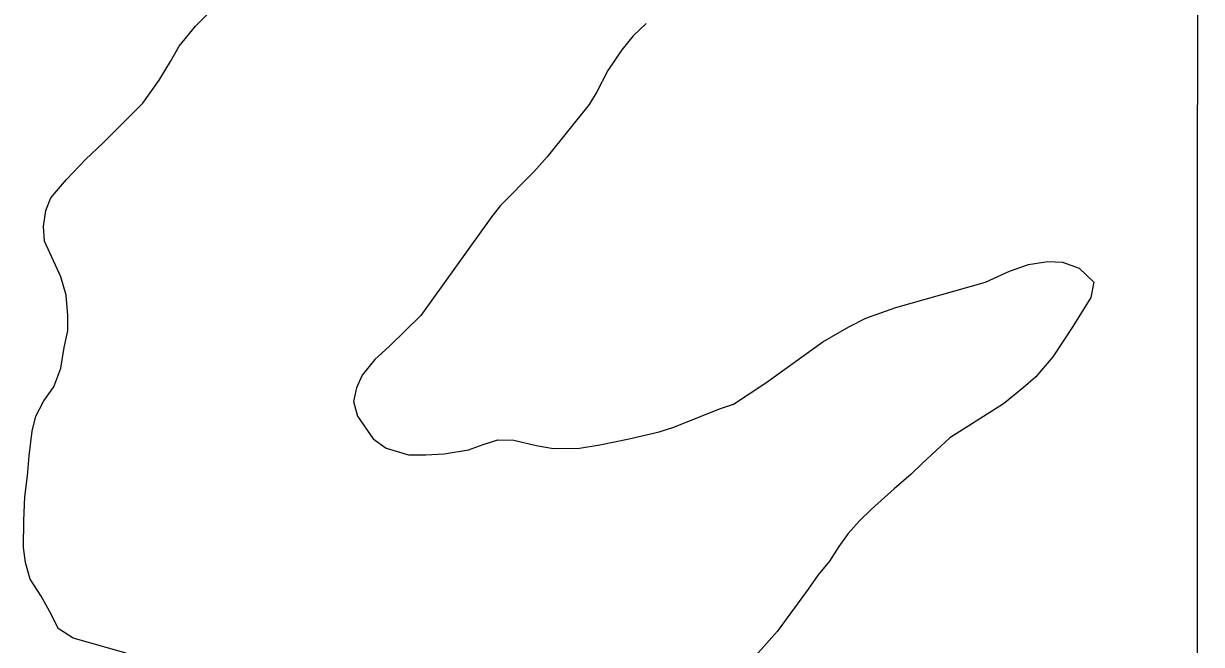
# Model space of a CAD drawing. Extents: x 3245246 to 3283090, y 806824 to 832173.
# Drawn here: x 3270100.7 to 3270365.1, y 827484.2 to 827623.6 of the extents above; entities that cross this region are included whole.
import ezdxf

# ---------------------------------------------------------------- set-up
doc = ezdxf.new("R2010")
doc.units = 0
for name, color, linetype in [('V-GRID-MAJR', 7, 'Continuous'), ('V-SITE-VEGE', 7, 'Continuous'), ('V-TOPO-SHOR', 7, 'Continuous')]:
    doc.layers.add(name, color=color, linetype=linetype)

msp = doc.modelspace()

# ---------------------------------------------------------------- linework, layer by layer
at = {"layer": 'V-GRID-MAJR'}
msp.add_spline([(3270359.855, 812204.147), (3270361.617, 818263.317), (3270363.381, 824325.573), (3270365.144, 830387.867), (3270365.145, 830390.912)], degree=3, dxfattribs=at)
at = {"layer": 'V-SITE-VEGE'}
for p, q in [((3270139.256, 827622.969), (3270146.881, 827630.6920000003)), ((3270240.433, 827623.591), (3270237.576, 827620.812)), ((3270135.59, 827618.4770000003), (3270139.256, 827622.969)), ((3270237.576, 827620.812), (3270235.026, 827617.718)), ((3270133.663, 827615.059), (3270135.59, 827618.4770000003)), ((3270235.026, 827617.718), (3270231.83, 827613.062)), ((3270131.099, 827610.865), (3270133.663, 827615.059)), ((3270231.83, 827613.062), (3270229.413, 827608.243)), ((3270127.427, 827605.7490000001), (3270131.099, 827610.865)), ((3270229.413, 827608.243), (3270227.6520000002, 827605.448)), ((3270118.5300000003, 827596.789), (3270127.427, 827605.7490000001)), ((3270227.6520000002, 827605.448), (3270218.247, 827593.676)), ((3270114.563, 827593.086), (3270118.5300000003, 827596.789)), ((3270110.273, 827588.605), (3270114.563, 827593.086)), ((3270218.247, 827593.676), (3270215.224, 827590.2720000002)), ((3270215.224, 827590.2720000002), (3270207.757, 827582.703)), ((3270106.768, 827584.425), (3270110.273, 827588.605)), ((3270105.634, 827581.622), (3270106.768, 827584.425)), ((3270105.114, 827578.027), (3270105.634, 827581.622)), ((3270207.757, 827582.703), (3270205.845, 827580.225)), ((3270205.845, 827580.225), (3270189.874, 827558.051)), ((3270105.382, 827574.734), (3270105.114, 827578.027)), ((3270109.0270000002, 827566.698), (3270105.382, 827574.734)), ((3270316.676, 827565.522), (3270322.034, 827567.953)), ((3270322.034, 827567.953), (3270326.2830000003, 827569.4599999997)), ((3270326.2830000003, 827569.46), (3270330.68, 827570.1810000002)), ((3270330.68, 827570.1810000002), (3270333.965, 827569.9810000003)), ((3270333.965, 827569.981), (3270337.705, 827568.674)), ((3270337.705, 827568.674), (3270340.949, 827565.498)), ((3270110.223, 827562.608), (3270109.0270000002, 827566.698)), ((3270296.5500000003, 827559.8510000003), (3270316.676, 827565.5220000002)), ((3270340.949, 827565.498), (3270340.275, 827562.061)), ((3270110.631, 827558.061), (3270110.223, 827562.608)), ((3270340.275, 827562.061), (3270336.269, 827555.5400000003)), ((3270110.582, 827554.6170000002), (3270110.631, 827558.061)), ((3270189.874, 827558.051), (3270182.731, 827551.104)), ((3270285.995, 827555.4580000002), (3270289.784, 827557.4410000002)), ((3270289.784, 827557.441), (3270296.5500000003, 827559.851)), ((3270109.7460000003, 827550.8690000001), (3270110.582, 827554.6170000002)), ((3270280.154, 827552.093), (3270285.995, 827555.458)), ((3270336.269, 827555.5400000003), (3270331.788, 827548.71)), ((3270267.342, 827542.8770000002), (3270280.154, 827552.093)), ((3270109.054, 827546.1810000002), (3270109.7460000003, 827550.8690000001)), ((3270182.731, 827551.104), (3270179.556, 827548.1740000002)), ((3270179.556, 827548.1740000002), (3270176.687, 827544.61)), ((3270331.788, 827548.71), (3270327.969, 827544.223)), ((3270107.43, 827541.9740000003), (3270109.054, 827546.1810000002)), ((3270176.687, 827544.61), (3270175.397, 827541.8100000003)), ((3270327.969, 827544.223), (3270325.114, 827541.7570000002)), ((3270105.193, 827538.8740000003), (3270107.43, 827541.9740000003)), ((3270175.397, 827541.8100000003), (3270174.725, 827538.6870000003)), ((3270260.069, 827538.122), (3270267.342, 827542.8770000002)), ((3270325.114, 827541.757), (3270320.68, 827538.2159999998)), ((3270103.4220000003, 827535.453), (3270105.193, 827538.8740000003)), ((3270174.725, 827538.6870000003), (3270175.62, 827535.386)), ((3270246.688, 827532.986), (3270256.924, 827537.069)), ((3270256.924, 827537.069), (3270260.069, 827538.122)), ((3270320.68, 827538.216), (3270308.673, 827530.555)), ((3270102.593, 827532.019), (3270103.4220000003, 827535.453)), ((3270175.62, 827535.386), (3270179.151, 827530.3250000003)), ((3270101.89, 827526.549), (3270102.593, 827532.019)), ((3270236.628, 827530.3070000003), (3270243.382, 827531.9350000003)), ((3270243.382, 827531.935), (3270246.688, 827532.986)), ((3270179.151, 827530.3250000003), (3270182.098, 827528.2490000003)), ((3270182.098, 827528.2490000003), (3270187.089, 827526.77)), ((3270200.573, 827527.833), (3270203.876, 827529.037)), ((3270203.876, 827529.037), (3270207.182, 827530.09)), ((3270207.182, 827530.09), (3270210.782, 827530.041)), ((3270210.782, 827530.041), (3270215.7770000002, 827528.873)), ((3270215.7770000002, 827528.873), (3270219.683, 827528.193)), ((3270219.683, 827528.1930000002), (3270225.4790000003, 827528.2690000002)), ((3270225.4790000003, 827528.2690000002), (3270230.031, 827528.9900000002)), ((3270230.031, 827528.99), (3270236.628, 827530.307)), ((3270308.673, 827530.555), (3270302.483, 827524.8470000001)), ((3270101.5130000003, 827522.0100000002), (3270101.89, 827526.549)), ((3270187.089, 827526.77), (3270191.003, 827526.715)), ((3270191.003, 827526.715), (3270195.078, 827526.971)), ((3270195.078, 827526.971), (3270200.573, 827527.833)), ((3270302.483, 827524.8470000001), (3270299.944, 827522.375)), ((3270100.9790000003, 827517.3200000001), (3270101.5130000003, 827522.0100000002)), ((3270299.944, 827522.375), (3270296.139, 827519.137)), ((3270296.139, 827519.137), (3270291.0640000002, 827514.513)), ((3270100.747, 827512), (3270100.9790000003, 827517.3200000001)), ((3270291.0640000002, 827514.513), (3270288.363, 827511.887)), ((3270100.661, 827505.893), (3270100.747, 827512)), ((3270288.363, 827511.887), (3270285.819, 827509.104)), ((3270285.819, 827509.104), (3270283.74, 827506.1570000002)), ((3270101.085, 827502.5970000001), (3270100.661, 827505.893)), ((3270283.74, 827506.1570000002), (3270281.661, 827502.898)), ((3270102.13, 827498.8250000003), (3270101.085, 827502.5970000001)), ((3270281.661, 827502.898), (3270279.112, 827499.802)), ((3270279.112, 827499.802), (3270276.873, 827496.5430000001)), ((3270104.5810000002, 827495.032), (3270102.13, 827498.8250000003)), ((3270276.873, 827496.5430000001), (3270269.8510000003, 827487.088)), ((3270106.877, 827490.93), (3270104.5810000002, 827495.032)), ((3270108.395, 827487.774), (3270106.877, 827490.93)), ((3270111.811, 827485.533), (3270108.395, 827487.774)), ((3270269.8510000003, 827487.088), (3270260.465, 827476.569)), ((3270123.666, 827482.2360000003), (3270111.811, 827485.533))]:
    msp.add_line(p, q, dxfattribs=at)
at = {"layer": 'V-TOPO-SHOR'}
for p, q in [((3270139.256, 827622.969), (3270146.881, 827630.6920000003)), ((3270240.433, 827623.591), (3270237.576, 827620.812)), ((3270135.59, 827618.4770000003), (3270139.256, 827622.969)), ((3270237.576, 827620.812), (3270235.026, 827617.718)), ((3270133.663, 827615.059), (3270135.59, 827618.4770000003)), ((3270235.026, 827617.718), (3270231.83, 827613.062)), ((3270131.099, 827610.865), (3270133.663, 827615.059)), ((3270231.83, 827613.062), (3270229.413, 827608.243)), ((3270127.427, 827605.7490000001), (3270131.099, 827610.865)), ((3270229.413, 827608.243), (3270227.6520000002, 827605.448)), ((3270118.5300000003, 827596.789), (3270127.427, 827605.7490000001)), ((3270227.6520000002, 827605.448), (3270218.247, 827593.676)), ((3270114.563, 827593.086), (3270118.5300000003, 827596.789)), ((3270110.273, 827588.605), (3270114.563, 827593.086)), ((3270218.247, 827593.676), (3270215.224, 827590.2720000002)), ((3270215.224, 827590.2720000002), (3270207.757, 827582.703)), ((3270106.768, 827584.425), (3270110.273, 827588.605)), ((3270105.634, 827581.622), (3270106.768, 827584.425)), ((3270105.114, 827578.027), (3270105.634, 827581.622)), ((3270207.757, 827582.703), (3270205.845, 827580.225)), ((3270205.845, 827580.225), (3270189.874, 827558.051)), ((3270105.382, 827574.734), (3270105.114, 827578.027)), ((3270109.0270000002, 827566.698), (3270105.382, 827574.734)), ((3270316.676, 827565.522), (3270322.034, 827567.953)), ((3270322.034, 827567.953), (3270326.2830000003, 827569.4599999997)), ((3270326.2830000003, 827569.46), (3270330.68, 827570.1810000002)), ((3270330.68, 827570.1810000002), (3270333.965, 827569.9810000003)), ((3270333.965, 827569.981), (3270337.705, 827568.674)), ((3270337.705, 827568.674), (3270340.949, 827565.498)), ((3270110.223, 827562.608), (3270109.0270000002, 827566.698)), ((3270296.5500000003, 827559.8510000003), (3270316.676, 827565.5220000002)), ((3270340.949, 827565.498), (3270340.275, 827562.061)), ((3270110.631, 827558.061), (3270110.223, 827562.608)), ((3270340.275, 827562.061), (3270336.269, 827555.5400000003)), ((3270110.582, 827554.6170000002), (3270110.631, 827558.061)), ((3270189.874, 827558.051), (3270182.731, 827551.104)), ((3270285.995, 827555.4580000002), (3270289.784, 827557.4410000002)), ((3270289.784, 827557.441), (3270296.5500000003, 827559.851)), ((3270109.7460000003, 827550.8690000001), (3270110.582, 827554.6170000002)), ((3270280.154, 827552.093), (3270285.995, 827555.458)), ((3270336.269, 827555.5400000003), (3270331.788, 827548.71)), ((3270267.342, 827542.8770000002), (3270280.154, 827552.093)), ((3270109.054, 827546.1810000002), (3270109.7460000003, 827550.8690000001)), ((3270182.731, 827551.104), (3270179.556, 827548.1740000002)), ((3270179.556, 827548.1740000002), (3270176.687, 827544.61)), ((3270331.788, 827548.71), (3270327.969, 827544.223)), ((3270107.43, 827541.9740000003), (3270109.054, 827546.1810000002)), ((3270176.687, 827544.61), (3270175.397, 827541.8100000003)), ((3270327.969, 827544.223), (3270325.114, 827541.7570000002)), ((3270105.193, 827538.8740000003), (3270107.43, 827541.9740000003)), ((3270175.397, 827541.8100000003), (3270174.725, 827538.6870000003)), ((3270260.069, 827538.122), (3270267.342, 827542.8770000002)), ((3270325.114, 827541.757), (3270320.68, 827538.2159999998)), ((3270103.4220000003, 827535.453), (3270105.193, 827538.8740000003)), ((3270174.725, 827538.6870000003), (3270175.62, 827535.386)), ((3270246.688, 827532.986), (3270256.924, 827537.069)), ((3270256.924, 827537.069), (3270260.069, 827538.122)), ((3270320.68, 827538.216), (3270308.673, 827530.555)), ((3270102.593, 827532.019), (3270103.4220000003, 827535.453)), ((3270175.62, 827535.386), (3270179.151, 827530.3250000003)), ((3270101.89, 827526.549), (3270102.593, 827532.019)), ((3270236.628, 827530.3070000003), (3270243.382, 827531.9350000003)), ((3270243.382, 827531.935), (3270246.688, 827532.986)), ((3270179.151, 827530.3250000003), (3270182.098, 827528.2490000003)), ((3270182.098, 827528.2490000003), (3270187.089, 827526.77)), ((3270200.573, 827527.833), (3270203.876, 827529.037)), ((3270203.876, 827529.037), (3270207.182, 827530.09)), ((3270207.182, 827530.09), (3270210.782, 827530.041)), ((3270210.782, 827530.041), (3270215.7770000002, 827528.873)), ((3270215.7770000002, 827528.873), (3270219.683, 827528.193)), ((3270219.683, 827528.1930000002), (3270225.4790000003, 827528.2690000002)), ((3270225.4790000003, 827528.2690000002), (3270230.031, 827528.9900000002)), ((3270230.031, 827528.99), (3270236.628, 827530.307)), ((3270308.673, 827530.555), (3270302.483, 827524.8470000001)), ((3270101.5130000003, 827522.0100000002), (3270101.89, 827526.549)), ((3270187.089, 827526.77), (3270191.003, 827526.715)), ((3270191.003, 827526.715), (3270195.078, 827526.971)), ((3270195.078, 827526.971), (3270200.573, 827527.833)), ((3270302.483, 827524.8470000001), (3270299.944, 827522.375)), ((3270100.9790000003, 827517.3200000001), (3270101.5130000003, 827522.0100000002)), ((3270299.944, 827522.375), (3270296.139, 827519.137)), ((3270296.139, 827519.137), (3270291.0640000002, 827514.513)), ((3270100.747, 827512), (3270100.9790000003, 827517.3200000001)), ((3270291.0640000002, 827514.513), (3270288.363, 827511.887)), ((3270100.661, 827505.893), (3270100.747, 827512)), ((3270288.363, 827511.887), (3270285.819, 827509.104)), ((3270285.819, 827509.104), (3270283.74, 827506.1570000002)), ((3270101.085, 827502.5970000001), (3270100.661, 827505.893)), ((3270283.74, 827506.1570000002), (3270281.661, 827502.898)), ((3270102.13, 827498.8250000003), (3270101.085, 827502.5970000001)), ((3270281.661, 827502.898), (3270279.112, 827499.802)), ((3270279.112, 827499.802), (3270276.873, 827496.5430000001)), ((3270104.5810000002, 827495.032), (3270102.13, 827498.8250000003)), ((3270276.873, 827496.5430000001), (3270269.8510000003, 827487.088)), ((3270106.877, 827490.93), (3270104.5810000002, 827495.032)), ((3270108.395, 827487.774), (3270106.877, 827490.93)), ((3270111.811, 827485.533), (3270108.395, 827487.774)), ((3270269.8510000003, 827487.088), (3270260.465, 827476.569)), ((3270123.666, 827482.2360000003), (3270111.811, 827485.533))]:
    msp.add_line(p, q, dxfattribs=at)

doc.saveas('drawing.dxf')
